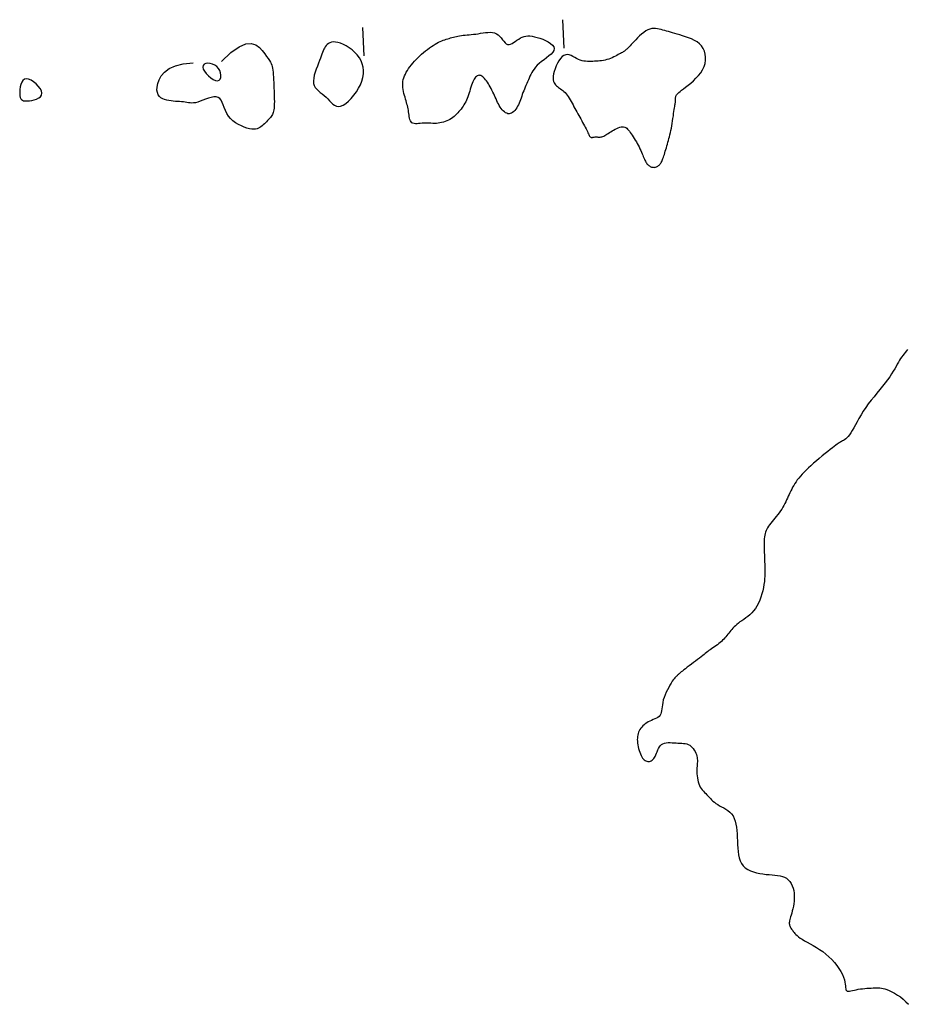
# Model space of a CAD drawing. Header units: millimetres. Extents: x 32690613 to 32693367, y 5343692 to 5344708.
# Tile 725 of 1009: x 32693002 to 32693033, y 5343906 to 5343940. Entities that reach past the tile are written whole.
import ezdxf

# ---------------------------------------------------------------- set-up
doc = ezdxf.new("R2010")
doc.units = ezdxf.units.MM
doc.header["$LTSCALE"] = 20
doc.layers.add('02-DGM_HL_492.50', color=92, linetype='Continuous')
doc.layers.add('02-DGM_HL_493.00', color=102, linetype='Continuous')

msp = doc.modelspace()

# ---------------------------------------------------------------- linework, layer by layer
at = {"layer": '02-DGM_HL_492.50', "elevation": 492.5, "flags": 128}
for points in [[(32693020.867, 5343940.159), (32693020.906, 5343939.16)], [(32693013.911, 5343938.887), (32693013.872, 5343939.886)], [(32693008.915, 5343938.691), (32693009.247, 5343939.013), (32693009.528, 5343939.211), (32693009.763, 5343939.308), (32693009.956, 5343939.322), (32693010.114, 5343939.275), (32693010.242, 5343939.187), (32693010.345, 5343939.077), (32693010.428, 5343938.967), (32693010.496, 5343938.873), (32693010.551, 5343938.795), (32693010.595, 5343938.73), (32693010.629, 5343938.673), (32693010.656, 5343938.621), (32693010.676, 5343938.571), (32693010.691, 5343938.519), (32693010.703, 5343938.461), (32693010.713, 5343938.394), (32693010.721, 5343938.319), (32693010.729, 5343938.237), (32693010.735, 5343938.149), (32693010.74, 5343938.057), (32693010.744, 5343937.961), (32693010.749, 5343937.862), (32693010.753, 5343937.762), (32693010.756, 5343937.663), (32693010.76, 5343937.564), (32693010.763, 5343937.468), (32693010.765, 5343937.375), (32693010.766, 5343937.287), (32693010.765, 5343937.205), (32693010.762, 5343937.129), (32693010.758, 5343937.062), (32693010.751, 5343937.004), (32693010.741, 5343936.953), (32693010.729, 5343936.909), (32693010.714, 5343936.87), (32693010.696, 5343936.834), (32693010.676, 5343936.801), (32693010.652, 5343936.768), (32693010.626, 5343936.734), (32693010.597, 5343936.699), (32693010.565, 5343936.662), (32693010.53, 5343936.624), (32693010.494, 5343936.585), (32693010.456, 5343936.547), (32693010.417, 5343936.51), (32693010.378, 5343936.474), (32693010.337, 5343936.44), (32693010.297, 5343936.408), (32693010.254, 5343936.38), (32693010.21, 5343936.357), (32693010.16, 5343936.339), (32693010.106, 5343936.327), (32693010.045, 5343936.323), (32693009.975, 5343936.326), (32693009.896, 5343936.339), (32693009.807, 5343936.362), (32693009.711, 5343936.394), (32693009.61, 5343936.436), (32693009.508, 5343936.487), (32693009.409, 5343936.548), (32693009.315, 5343936.617), (32693009.23, 5343936.696), (32693009.156, 5343936.783), (32693009.097, 5343936.877), (32693009.05, 5343936.977), (32693009.01, 5343937.076), (32693008.974, 5343937.172), (32693008.939, 5343937.26), (32693008.9, 5343937.336), (32693008.854, 5343937.396), (32693008.797, 5343937.436), (32693008.727, 5343937.453), (32693008.645, 5343937.451), (32693008.554, 5343937.434), (32693008.458, 5343937.405), (32693008.359, 5343937.37), (32693008.262, 5343937.333), (32693008.168, 5343937.298), (32693008.081, 5343937.269), (32693008.003, 5343937.25), (32693007.934, 5343937.24), (32693007.87, 5343937.238), (32693007.811, 5343937.241), (32693007.754, 5343937.248), (32693007.698, 5343937.258), (32693007.641, 5343937.268), (32693007.58, 5343937.277), (32693007.515, 5343937.284), (32693007.446, 5343937.289), (32693007.373, 5343937.293), (32693007.298, 5343937.297), (32693007.222, 5343937.303), (32693007.145, 5343937.311), (32693007.069, 5343937.322), (32693006.994, 5343937.338), (32693006.922, 5343937.358), (32693006.854, 5343937.386), (32693006.793, 5343937.423), (32693006.74, 5343937.47), (32693006.698, 5343937.529), (32693006.669, 5343937.602), (32693006.654, 5343937.691), (32693006.656, 5343937.797), (32693006.678, 5343937.92), (32693006.725, 5343938.055), (32693006.804, 5343938.192), (32693006.922, 5343938.325), (32693007.086, 5343938.445), (32693007.302, 5343938.545), (32693007.576, 5343938.617), (32693007.916, 5343938.652)]]:
    msp.add_lwpolyline(points, dxfattribs=at)
for points in [[(32693023.239, 5343936.207), (32693023.273, 5343936.16), (32693023.308, 5343936.109), (32693023.344, 5343936.055), (32693023.38, 5343935.999), (32693023.416, 5343935.941), (32693023.452, 5343935.881), (32693023.486, 5343935.82), (32693023.518, 5343935.759), (32693023.549, 5343935.698), (32693023.577, 5343935.637), (32693023.604, 5343935.577), (32693023.629, 5343935.519), (32693023.653, 5343935.463), (32693023.675, 5343935.41), (32693023.696, 5343935.359), (32693023.716, 5343935.313), (32693023.734, 5343935.271), (32693023.752, 5343935.232), (32693023.77, 5343935.198), (32693023.787, 5343935.166), (32693023.805, 5343935.138), (32693023.824, 5343935.113), (32693023.843, 5343935.089), (32693023.864, 5343935.069), (32693023.886, 5343935.049), (32693023.91, 5343935.032), (32693023.935, 5343935.018), (32693023.962, 5343935.005), (32693023.988, 5343934.995), (32693024.016, 5343934.988), (32693024.043, 5343934.985), (32693024.071, 5343934.984), (32693024.099, 5343934.987), (32693024.126, 5343934.993), (32693024.153, 5343935.002), (32693024.179, 5343935.014), (32693024.204, 5343935.028), (32693024.228, 5343935.045), (32693024.25, 5343935.064), (32693024.271, 5343935.084), (32693024.29, 5343935.107), (32693024.308, 5343935.131), (32693024.324, 5343935.158), (32693024.34, 5343935.188), (32693024.355, 5343935.22), (32693024.37, 5343935.256), (32693024.385, 5343935.296), (32693024.4, 5343935.34), (32693024.416, 5343935.388), (32693024.433, 5343935.439), (32693024.45, 5343935.494), (32693024.467, 5343935.552), (32693024.485, 5343935.612), (32693024.503, 5343935.673), (32693024.521, 5343935.736), (32693024.54, 5343935.799), (32693024.558, 5343935.863), (32693024.576, 5343935.926), (32693024.594, 5343935.992), (32693024.612, 5343936.058), (32693024.63, 5343936.128), (32693024.647, 5343936.2), (32693024.663, 5343936.275), (32693024.679, 5343936.355), (32693024.694, 5343936.439), (32693024.709, 5343936.526), (32693024.723, 5343936.614), (32693024.736, 5343936.701), (32693024.748, 5343936.786), (32693024.759, 5343936.867), (32693024.77, 5343936.942), (32693024.78, 5343937.009), (32693024.789, 5343937.068), (32693024.797, 5343937.118), (32693024.804, 5343937.161), (32693024.811, 5343937.198), (32693024.816, 5343937.229), (32693024.82, 5343937.257), (32693024.823, 5343937.282), (32693024.825, 5343937.306), (32693024.825, 5343937.329), (32693024.825, 5343937.351), (32693024.825, 5343937.373), (32693024.825, 5343937.394), (32693024.826, 5343937.415), (32693024.829, 5343937.437), (32693024.833, 5343937.458), (32693024.839, 5343937.479), (32693024.849, 5343937.5), (32693024.863, 5343937.523), (32693024.883, 5343937.547), (32693024.909, 5343937.575), (32693024.943, 5343937.607), (32693024.985, 5343937.645), (32693025.039, 5343937.688), (32693025.103, 5343937.739), (32693025.18, 5343937.798), (32693025.266, 5343937.865), (32693025.357, 5343937.939), (32693025.45, 5343938.02), (32693025.542, 5343938.108), (32693025.629, 5343938.202), (32693025.707, 5343938.301), (32693025.772, 5343938.405), (32693025.823, 5343938.513), (32693025.858, 5343938.624), (32693025.877, 5343938.736), (32693025.88, 5343938.847), (32693025.868, 5343938.954), (32693025.841, 5343939.056), (32693025.798, 5343939.152), (32693025.74, 5343939.238), (32693025.667, 5343939.313), (32693025.582, 5343939.379), (32693025.487, 5343939.435), (32693025.386, 5343939.484), (32693025.281, 5343939.527), (32693025.176, 5343939.563), (32693025.072, 5343939.596), (32693024.974, 5343939.625), (32693024.883, 5343939.651), (32693024.799, 5343939.676), (32693024.721, 5343939.698), (32693024.647, 5343939.72), (32693024.578, 5343939.74), (32693024.511, 5343939.759), (32693024.447, 5343939.778), (32693024.384, 5343939.796), (32693024.32, 5343939.814), (32693024.257, 5343939.831), (32693024.193, 5343939.844), (32693024.128, 5343939.852), (32693024.062, 5343939.854), (32693023.995, 5343939.847), (32693023.926, 5343939.831), (32693023.855, 5343939.803), (32693023.783, 5343939.763), (32693023.709, 5343939.712), (32693023.636, 5343939.654), (32693023.565, 5343939.59), (32693023.496, 5343939.524), (32693023.431, 5343939.458), (32693023.371, 5343939.395), (32693023.317, 5343939.337), (32693023.271, 5343939.287), (32693023.231, 5343939.244), (32693023.197, 5343939.208), (32693023.167, 5343939.177), (32693023.141, 5343939.151), (32693023.118, 5343939.128), (32693023.097, 5343939.109), (32693023.077, 5343939.092), (32693023.056, 5343939.076), (32693023.035, 5343939.061), (32693023.013, 5343939.046), (32693022.989, 5343939.031), (32693022.962, 5343939.015), (32693022.932, 5343938.998), (32693022.898, 5343938.979), (32693022.86, 5343938.958), (32693022.816, 5343938.935), (32693022.769, 5343938.909), (32693022.717, 5343938.882), (32693022.662, 5343938.855), (32693022.605, 5343938.828), (32693022.545, 5343938.803), (32693022.484, 5343938.78), (32693022.423, 5343938.76), (32693022.361, 5343938.744), (32693022.299, 5343938.731), (32693022.236, 5343938.722), (32693022.174, 5343938.714), (32693022.112, 5343938.709), (32693022.049, 5343938.705), (32693021.987, 5343938.702), (32693021.925, 5343938.699), (32693021.862, 5343938.697), (32693021.8, 5343938.696), (32693021.737, 5343938.696), (32693021.674, 5343938.7), (32693021.611, 5343938.707), (32693021.548, 5343938.72), (32693021.485, 5343938.738), (32693021.422, 5343938.763), (32693021.358, 5343938.795), (32693021.294, 5343938.831), (32693021.23, 5343938.867), (32693021.166, 5343938.899), (32693021.103, 5343938.923), (32693021.04, 5343938.936), (32693020.977, 5343938.933), (32693020.916, 5343938.91), (32693020.855, 5343938.865), (32693020.796, 5343938.802), (32693020.741, 5343938.723), (32693020.69, 5343938.634), (32693020.644, 5343938.538), (32693020.605, 5343938.441), (32693020.574, 5343938.345), (32693020.552, 5343938.256), (32693020.539, 5343938.178), (32693020.536, 5343938.109), (32693020.54, 5343938.048), (32693020.552, 5343937.996), (32693020.57, 5343937.95), (32693020.593, 5343937.91), (32693020.62, 5343937.875), (32693020.651, 5343937.843), (32693020.685, 5343937.815), (32693020.721, 5343937.787), (32693020.758, 5343937.761), (32693020.796, 5343937.734), (32693020.836, 5343937.706), (32693020.875, 5343937.676), (32693020.914, 5343937.643), (32693020.953, 5343937.605), (32693020.99, 5343937.562), (32693021.027, 5343937.515), (32693021.062, 5343937.464), (32693021.098, 5343937.409), (32693021.132, 5343937.352), (32693021.166, 5343937.293), (32693021.2, 5343937.232), (32693021.234, 5343937.171), (32693021.267, 5343937.11), (32693021.301, 5343937.049), (32693021.335, 5343936.987), (32693021.368, 5343936.926), (32693021.402, 5343936.865), (32693021.436, 5343936.804), (32693021.469, 5343936.743), (32693021.503, 5343936.681), (32693021.537, 5343936.62), (32693021.57, 5343936.56), (32693021.602, 5343936.5), (32693021.633, 5343936.442), (32693021.663, 5343936.387), (32693021.69, 5343936.334), (32693021.715, 5343936.285), (32693021.737, 5343936.24), (32693021.756, 5343936.199), (32693021.772, 5343936.163), (32693021.787, 5343936.132), (32693021.8, 5343936.104), (32693021.812, 5343936.082), (32693021.825, 5343936.064), (32693021.838, 5343936.05), (32693021.853, 5343936.04), (32693021.87, 5343936.035), (32693021.889, 5343936.034), (32693021.91, 5343936.035), (32693021.932, 5343936.038), (32693021.955, 5343936.042), (32693021.979, 5343936.046), (32693022.003, 5343936.049), (32693022.028, 5343936.051), (32693022.053, 5343936.051), (32693022.078, 5343936.05), (32693022.104, 5343936.047), (32693022.13, 5343936.045), (32693022.157, 5343936.044), (32693022.185, 5343936.045), (32693022.214, 5343936.049), (32693022.245, 5343936.056), (32693022.276, 5343936.067), (32693022.31, 5343936.082), (32693022.345, 5343936.1), (32693022.382, 5343936.122), (32693022.421, 5343936.146), (32693022.463, 5343936.173), (32693022.507, 5343936.201), (32693022.555, 5343936.23), (32693022.605, 5343936.261), (32693022.657, 5343936.291), (32693022.711, 5343936.32), (32693022.765, 5343936.346), (32693022.818, 5343936.369), (32693022.87, 5343936.387), (32693022.919, 5343936.399), (32693022.965, 5343936.405), (32693023.007, 5343936.403), (32693023.045, 5343936.393), (32693023.08, 5343936.376), (32693023.113, 5343936.353), (32693023.145, 5343936.324), (32693023.176, 5343936.29), (32693023.207, 5343936.251)], [(32693020.051, 5343938.626), (32693019.981, 5343938.561), (32693019.921, 5343938.496), (32693019.87, 5343938.431), (32693019.827, 5343938.367), (32693019.789, 5343938.303), (32693019.755, 5343938.239), (32693019.725, 5343938.176), (32693019.696, 5343938.112), (32693019.667, 5343938.048), (32693019.638, 5343937.984), (32693019.61, 5343937.921), (32693019.582, 5343937.857), (32693019.555, 5343937.794), (32693019.529, 5343937.73), (32693019.504, 5343937.666), (32693019.479, 5343937.603), (32693019.456, 5343937.54), (32693019.434, 5343937.477), (32693019.412, 5343937.414), (32693019.39, 5343937.353), (32693019.367, 5343937.293), (32693019.343, 5343937.234), (32693019.318, 5343937.177), (32693019.29, 5343937.123), (32693019.259, 5343937.071), (32693019.226, 5343937.023), (32693019.191, 5343936.979), (32693019.154, 5343936.94), (32693019.116, 5343936.909), (32693019.076, 5343936.884), (32693019.035, 5343936.868), (32693018.994, 5343936.861), (32693018.952, 5343936.865), (32693018.91, 5343936.878), (32693018.869, 5343936.899), (32693018.828, 5343936.928), (32693018.788, 5343936.963), (32693018.75, 5343937.004), (32693018.713, 5343937.05), (32693018.679, 5343937.099), (32693018.647, 5343937.151), (32693018.617, 5343937.206), (32693018.588, 5343937.262), (32693018.561, 5343937.32), (32693018.534, 5343937.38), (32693018.507, 5343937.44), (32693018.48, 5343937.501), (32693018.452, 5343937.563), (32693018.423, 5343937.624), (32693018.393, 5343937.685), (32693018.362, 5343937.745), (32693018.33, 5343937.803), (32693018.298, 5343937.859), (32693018.265, 5343937.913), (32693018.232, 5343937.964), (32693018.199, 5343938.012), (32693018.166, 5343938.055), (32693018.133, 5343938.094), (32693018.1, 5343938.129), (32693018.068, 5343938.158), (32693018.036, 5343938.181), (32693018.004, 5343938.198), (32693017.972, 5343938.207), (32693017.941, 5343938.21), (32693017.91, 5343938.205), (32693017.879, 5343938.192), (32693017.849, 5343938.173), (32693017.82, 5343938.146), (32693017.792, 5343938.113), (32693017.765, 5343938.073), (32693017.74, 5343938.027), (32693017.716, 5343937.976), (32693017.694, 5343937.92), (32693017.673, 5343937.859), (32693017.653, 5343937.794), (32693017.634, 5343937.728), (32693017.614, 5343937.66), (32693017.594, 5343937.593), (32693017.573, 5343937.526), (32693017.55, 5343937.461), (32693017.526, 5343937.399), (32693017.499, 5343937.34), (32693017.471, 5343937.283), (32693017.441, 5343937.229), (32693017.41, 5343937.176), (32693017.378, 5343937.126), (32693017.344, 5343937.077), (32693017.308, 5343937.029), (32693017.272, 5343936.982), (32693017.235, 5343936.937), (32693017.196, 5343936.892), (32693017.155, 5343936.85), (32693017.112, 5343936.809), (32693017.068, 5343936.77), (32693017.021, 5343936.733), (32693016.971, 5343936.699), (32693016.919, 5343936.667), (32693016.864, 5343936.638), (32693016.808, 5343936.611), (32693016.75, 5343936.588), (32693016.69, 5343936.568), (32693016.629, 5343936.552), (32693016.567, 5343936.539), (32693016.505, 5343936.53), (32693016.443, 5343936.526), (32693016.38, 5343936.524), (32693016.318, 5343936.525), (32693016.255, 5343936.528), (32693016.192, 5343936.531), (32693016.13, 5343936.533), (32693016.067, 5343936.534), (32693016.005, 5343936.533), (32693015.942, 5343936.529), (32693015.881, 5343936.524), (32693015.822, 5343936.519), (32693015.766, 5343936.515), (32693015.713, 5343936.515), (32693015.665, 5343936.52), (32693015.623, 5343936.531), (32693015.587, 5343936.55), (32693015.558, 5343936.579), (32693015.536, 5343936.615), (32693015.519, 5343936.659), (32693015.506, 5343936.708), (32693015.496, 5343936.761), (32693015.487, 5343936.816), (32693015.48, 5343936.873), (32693015.472, 5343936.929), (32693015.463, 5343936.985), (32693015.452, 5343937.039), (32693015.44, 5343937.093), (32693015.427, 5343937.147), (32693015.413, 5343937.201), (32693015.397, 5343937.257), (32693015.38, 5343937.315), (32693015.363, 5343937.375), (32693015.345, 5343937.439), (32693015.326, 5343937.505), (32693015.309, 5343937.572), (32693015.293, 5343937.642), (32693015.28, 5343937.712), (32693015.271, 5343937.782), (32693015.266, 5343937.853), (32693015.266, 5343937.922), (32693015.273, 5343937.99), (32693015.286, 5343938.058), (32693015.304, 5343938.124), (32693015.328, 5343938.189), (32693015.357, 5343938.254), (32693015.391, 5343938.319), (32693015.429, 5343938.383), (32693015.471, 5343938.447), (32693015.517, 5343938.511), (32693015.567, 5343938.576), (32693015.621, 5343938.64), (32693015.677, 5343938.703), (32693015.736, 5343938.766), (32693015.798, 5343938.828), (32693015.861, 5343938.889), (32693015.927, 5343938.949), (32693015.994, 5343939.007), (32693016.062, 5343939.063), (32693016.131, 5343939.117), (32693016.2, 5343939.168), (32693016.268, 5343939.216), (32693016.335, 5343939.26), (32693016.4, 5343939.301), (32693016.462, 5343939.337), (32693016.522, 5343939.368), (32693016.579, 5343939.395), (32693016.634, 5343939.419), (32693016.687, 5343939.439), (32693016.739, 5343939.457), (32693016.79, 5343939.474), (32693016.84, 5343939.489), (32693016.889, 5343939.503), (32693016.939, 5343939.518), (32693016.989, 5343939.532), (32693017.04, 5343939.546), (32693017.091, 5343939.559), (32693017.145, 5343939.572), (32693017.2, 5343939.583), (32693017.258, 5343939.594), (32693017.319, 5343939.604), (32693017.383, 5343939.612), (32693017.45, 5343939.619), (32693017.519, 5343939.625), (32693017.592, 5343939.632), (32693017.667, 5343939.639), (32693017.745, 5343939.647), (32693017.826, 5343939.657), (32693017.909, 5343939.668), (32693017.994, 5343939.682), (32693018.079, 5343939.696), (32693018.165, 5343939.708), (32693018.25, 5343939.716), (32693018.332, 5343939.718), (32693018.41, 5343939.712), (32693018.483, 5343939.697), (32693018.551, 5343939.668), (32693018.611, 5343939.627), (32693018.666, 5343939.575), (32693018.716, 5343939.518), (32693018.762, 5343939.459), (32693018.807, 5343939.402), (32693018.85, 5343939.353), (32693018.895, 5343939.314), (32693018.941, 5343939.292), (32693018.99, 5343939.287), (32693019.042, 5343939.299), (32693019.096, 5343939.323), (32693019.152, 5343939.357), (32693019.21, 5343939.397), (32693019.269, 5343939.439), (32693019.33, 5343939.481), (32693019.391, 5343939.518), (32693019.452, 5343939.547), (32693019.515, 5343939.569), (32693019.58, 5343939.584), (32693019.648, 5343939.59), (32693019.721, 5343939.589), (32693019.799, 5343939.581), (32693019.883, 5343939.564), (32693019.974, 5343939.54), (32693020.072, 5343939.509), (32693020.173, 5343939.471), (32693020.273, 5343939.428), (32693020.366, 5343939.379), (32693020.447, 5343939.325), (32693020.512, 5343939.268), (32693020.555, 5343939.209), (32693020.573, 5343939.147), (32693020.56, 5343939.084), (32693020.522, 5343939.02), (32693020.464, 5343938.955), (32693020.39, 5343938.89), (32693020.306, 5343938.824), (32693020.218, 5343938.758), (32693020.132, 5343938.692)], [(32693012.578, 5343937.445), (32693012.64, 5343937.382), (32693012.7, 5343937.319), (32693012.758, 5343937.258), (32693012.816, 5343937.204), (32693012.877, 5343937.16), (32693012.942, 5343937.13), (32693013.012, 5343937.119), (32693013.09, 5343937.131), (32693013.177, 5343937.168), (32693013.27, 5343937.227), (32693013.366, 5343937.307), (32693013.462, 5343937.403), (32693013.555, 5343937.511), (32693013.641, 5343937.629), (32693013.719, 5343937.754), (32693013.784, 5343937.881), (32693013.833, 5343938.008), (32693013.868, 5343938.133), (32693013.886, 5343938.257), (32693013.889, 5343938.378), (32693013.877, 5343938.496), (32693013.849, 5343938.61), (32693013.806, 5343938.72), (32693013.747, 5343938.825), (32693013.673, 5343938.923), (32693013.587, 5343939.015), (32693013.492, 5343939.099), (32693013.391, 5343939.173), (32693013.288, 5343939.238), (32693013.184, 5343939.292), (32693013.085, 5343939.334), (32693012.992, 5343939.362), (32693012.908, 5343939.377), (32693012.834, 5343939.379), (32693012.768, 5343939.37), (32693012.711, 5343939.351), (32693012.661, 5343939.324), (32693012.617, 5343939.291), (32693012.579, 5343939.253), (32693012.547, 5343939.211), (32693012.52, 5343939.167), (32693012.496, 5343939.121), (32693012.474, 5343939.07), (32693012.453, 5343939.014), (32693012.431, 5343938.953), (32693012.408, 5343938.885), (32693012.381, 5343938.81), (32693012.35, 5343938.725), (32693012.313, 5343938.632), (32693012.274, 5343938.532), (32693012.234, 5343938.427), (32693012.198, 5343938.321), (32693012.167, 5343938.215), (32693012.146, 5343938.112), (32693012.136, 5343938.016), (32693012.142, 5343937.928), (32693012.164, 5343937.85), (32693012.201, 5343937.782), (32693012.25, 5343937.72), (32693012.308, 5343937.663), (32693012.373, 5343937.61), (32693012.442, 5343937.556), (32693012.511, 5343937.502)], [(32693008.774, 5343938.019), (32693008.828, 5343938.035), (32693008.866, 5343938.077), (32693008.887, 5343938.137), (32693008.892, 5343938.211), (32693008.881, 5343938.292), (32693008.854, 5343938.374), (32693008.812, 5343938.451), (32693008.755, 5343938.518), (32693008.683, 5343938.57), (32693008.603, 5343938.606), (32693008.519, 5343938.626), (32693008.438, 5343938.631), (32693008.365, 5343938.62), (32693008.306, 5343938.595), (32693008.268, 5343938.554), (32693008.255, 5343938.499), (32693008.273, 5343938.43), (32693008.316, 5343938.353), (32693008.378, 5343938.272), (32693008.455, 5343938.194), (32693008.539, 5343938.124), (32693008.624, 5343938.068), (32693008.705, 5343938.031)], [(32693002.072, 5343938.09), (32693002.006, 5343938.073), (32693001.953, 5343938.031), (32693001.912, 5343937.968), (32693001.882, 5343937.892), (32693001.861, 5343937.807), (32693001.848, 5343937.718), (32693001.843, 5343937.632), (32693001.843, 5343937.553), (32693001.848, 5343937.487), (32693001.859, 5343937.433), (32693001.877, 5343937.39), (32693001.903, 5343937.358), (32693001.937, 5343937.335), (32693001.981, 5343937.32), (32693002.036, 5343937.313), (32693002.102, 5343937.313), (32693002.181, 5343937.319), (32693002.266, 5343937.331), (32693002.354, 5343937.351), (32693002.437, 5343937.378), (32693002.511, 5343937.415), (32693002.57, 5343937.46), (32693002.608, 5343937.517), (32693002.62, 5343937.584), (32693002.602, 5343937.662), (32693002.559, 5343937.746), (32693002.495, 5343937.831), (32693002.416, 5343937.913), (32693002.329, 5343937.985), (32693002.239, 5343938.042), (32693002.151, 5343938.079)]]:
    msp.add_lwpolyline(points, close=True, dxfattribs=at)
at = {"layer": '02-DGM_HL_493.00', "elevation": 493, "flags": 128}
msp.add_lwpolyline([(32693032.952, 5343928.599), (32693032.913, 5343928.548), (32693032.873, 5343928.498), (32693032.833, 5343928.447), (32693032.793, 5343928.395), (32693032.754, 5343928.341), (32693032.714, 5343928.284), (32693032.675, 5343928.222), (32693032.636, 5343928.155), (32693032.595, 5343928.083), (32693032.553, 5343928.006), (32693032.506, 5343927.924), (32693032.455, 5343927.836), (32693032.397, 5343927.742), (32693032.331, 5343927.643), (32693032.257, 5343927.539), (32693032.173, 5343927.429), (32693032.081, 5343927.314), (32693031.984, 5343927.195), (32693031.883, 5343927.072), (32693031.78, 5343926.947), (32693031.679, 5343926.82), (32693031.581, 5343926.692), (32693031.489, 5343926.563), (32693031.404, 5343926.435), (32693031.326, 5343926.309), (32693031.254, 5343926.186), (32693031.189, 5343926.069), (32693031.128, 5343925.958), (32693031.071, 5343925.855), (32693031.018, 5343925.762), (32693030.967, 5343925.681), (32693030.919, 5343925.613), (32693030.873, 5343925.556), (32693030.83, 5343925.509), (32693030.788, 5343925.471), (32693030.749, 5343925.44), (32693030.712, 5343925.415), (32693030.678, 5343925.395), (32693030.646, 5343925.377), (32693030.616, 5343925.36), (32693030.587, 5343925.344), (32693030.557, 5343925.326), (32693030.523, 5343925.304), (32693030.485, 5343925.278), (32693030.44, 5343925.246), (32693030.386, 5343925.205), (32693030.321, 5343925.156), (32693030.244, 5343925.096), (32693030.157, 5343925.027), (32693030.063, 5343924.95), (32693029.964, 5343924.869), (32693029.862, 5343924.784), (32693029.76, 5343924.698), (32693029.661, 5343924.612), (32693029.567, 5343924.529), (32693029.48, 5343924.449), (32693029.4, 5343924.373), (32693029.327, 5343924.3), (32693029.261, 5343924.23), (32693029.2, 5343924.162), (32693029.144, 5343924.096), (32693029.093, 5343924.031), (32693029.047, 5343923.966), (32693029.004, 5343923.902), (32693028.965, 5343923.838), (32693028.929, 5343923.774), (32693028.895, 5343923.71), (32693028.863, 5343923.646), (32693028.833, 5343923.582), (32693028.804, 5343923.519), (32693028.775, 5343923.455), (32693028.746, 5343923.391), (32693028.717, 5343923.328), (32693028.686, 5343923.264), (32693028.655, 5343923.2), (32693028.621, 5343923.136), (32693028.585, 5343923.072), (32693028.546, 5343923.008), (32693028.503, 5343922.944), (32693028.457, 5343922.88), (32693028.408, 5343922.816), (32693028.357, 5343922.752), (32693028.306, 5343922.69), (32693028.256, 5343922.628), (32693028.207, 5343922.569), (32693028.161, 5343922.512), (32693028.119, 5343922.457), (32693028.082, 5343922.404), (32693028.05, 5343922.353), (32693028.022, 5343922.304), (32693027.998, 5343922.254), (32693027.979, 5343922.203), (32693027.963, 5343922.149), (32693027.95, 5343922.093), (32693027.941, 5343922.033), (32693027.934, 5343921.967), (32693027.93, 5343921.898), (32693027.928, 5343921.827), (32693027.927, 5343921.754), (32693027.928, 5343921.681), (32693027.93, 5343921.61), (32693027.932, 5343921.541), (32693027.935, 5343921.476), (32693027.937, 5343921.416), (32693027.939, 5343921.36), (32693027.941, 5343921.307), (32693027.944, 5343921.254), (32693027.946, 5343921.202), (32693027.948, 5343921.148), (32693027.95, 5343921.092), (32693027.952, 5343921.032), (32693027.955, 5343920.967), (32693027.957, 5343920.897), (32693027.958, 5343920.821), (32693027.957, 5343920.741), (32693027.953, 5343920.654), (32693027.947, 5343920.563), (32693027.937, 5343920.466), (32693027.923, 5343920.364), (32693027.903, 5343920.257), (32693027.879, 5343920.146), (32693027.85, 5343920.034), (32693027.815, 5343919.922), (32693027.775, 5343919.812), (32693027.729, 5343919.707), (32693027.679, 5343919.609), (32693027.622, 5343919.518), (32693027.56, 5343919.437), (32693027.494, 5343919.366), (32693027.425, 5343919.301), (32693027.355, 5343919.244), (32693027.284, 5343919.191), (32693027.215, 5343919.143), (32693027.148, 5343919.097), (32693027.084, 5343919.052), (32693027.026, 5343919.008), (32693026.973, 5343918.965), (32693026.923, 5343918.921), (32693026.878, 5343918.878), (32693026.835, 5343918.834), (32693026.796, 5343918.791), (32693026.758, 5343918.748), (32693026.723, 5343918.705), (32693026.688, 5343918.662), (32693026.655, 5343918.619), (32693026.621, 5343918.576), (32693026.587, 5343918.534), (32693026.552, 5343918.492), (32693026.515, 5343918.451), (32693026.476, 5343918.41), (32693026.434, 5343918.37), (32693026.388, 5343918.331), (32693026.34, 5343918.292), (32693026.29, 5343918.255), (32693026.238, 5343918.218), (32693026.187, 5343918.182), (32693026.136, 5343918.147), (32693026.087, 5343918.113), (32693026.04, 5343918.079), (32693025.995, 5343918.046), (32693025.953, 5343918.014), (32693025.911, 5343917.981), (32693025.868, 5343917.946), (32693025.824, 5343917.91), (32693025.776, 5343917.872), (32693025.723, 5343917.83), (32693025.664, 5343917.784), (32693025.599, 5343917.734), (32693025.528, 5343917.681), (32693025.455, 5343917.626), (32693025.38, 5343917.57), (32693025.307, 5343917.516), (32693025.236, 5343917.463), (32693025.171, 5343917.414), (32693025.114, 5343917.37), (32693025.065, 5343917.332), (32693025.025, 5343917.299), (32693024.992, 5343917.272), (32693024.965, 5343917.248), (32693024.942, 5343917.228), (32693024.924, 5343917.211), (32693024.907, 5343917.196), (32693024.892, 5343917.182), (32693024.877, 5343917.169), (32693024.861, 5343917.155), (32693024.843, 5343917.139), (32693024.824, 5343917.119), (32693024.802, 5343917.094), (32693024.776, 5343917.062), (32693024.747, 5343917.021), (32693024.712, 5343916.971), (32693024.673, 5343916.909), (32693024.63, 5343916.838), (32693024.585, 5343916.759), (32693024.541, 5343916.674), (32693024.497, 5343916.586), (32693024.458, 5343916.495), (32693024.423, 5343916.405), (32693024.395, 5343916.317), (32693024.376, 5343916.232), (32693024.363, 5343916.152), (32693024.354, 5343916.076), (32693024.347, 5343916.006), (32693024.338, 5343915.94), (32693024.327, 5343915.881), (32693024.31, 5343915.828), (32693024.285, 5343915.782), (32693024.251, 5343915.742), (32693024.208, 5343915.709), (32693024.158, 5343915.679), (32693024.103, 5343915.653), (32693024.045, 5343915.628), (32693023.986, 5343915.604), (32693023.927, 5343915.579), (32693023.869, 5343915.551), (32693023.816, 5343915.521), (32693023.766, 5343915.487), (32693023.721, 5343915.45), (32693023.679, 5343915.41), (32693023.641, 5343915.369), (32693023.608, 5343915.325), (32693023.578, 5343915.28), (32693023.553, 5343915.234), (32693023.532, 5343915.187), (32693023.515, 5343915.138), (32693023.502, 5343915.088), (32693023.493, 5343915.037), (32693023.488, 5343914.984), (32693023.486, 5343914.928), (32693023.489, 5343914.87), (32693023.495, 5343914.809), (32693023.504, 5343914.746), (32693023.516, 5343914.68), (32693023.532, 5343914.615), (32693023.55, 5343914.55), (32693023.571, 5343914.487), (32693023.594, 5343914.428), (32693023.618, 5343914.373), (32693023.644, 5343914.324), (32693023.672, 5343914.282), (32693023.7, 5343914.247), (32693023.729, 5343914.219), (32693023.76, 5343914.196), (32693023.79, 5343914.18), (32693023.821, 5343914.169), (32693023.853, 5343914.163), (32693023.884, 5343914.162), (32693023.915, 5343914.165), (32693023.946, 5343914.174), (32693023.976, 5343914.187), (32693024.005, 5343914.206), (32693024.034, 5343914.231), (32693024.061, 5343914.261), (32693024.086, 5343914.298), (32693024.11, 5343914.342), (32693024.133, 5343914.393), (32693024.155, 5343914.448), (32693024.177, 5343914.506), (32693024.201, 5343914.565), (32693024.228, 5343914.621), (32693024.258, 5343914.674), (32693024.294, 5343914.721), (32693024.336, 5343914.759), (32693024.385, 5343914.786), (32693024.441, 5343914.805), (32693024.501, 5343914.817), (32693024.566, 5343914.822), (32693024.634, 5343914.822), (32693024.703, 5343914.82), (32693024.773, 5343914.816), (32693024.843, 5343914.812), (32693024.911, 5343914.809), (32693024.977, 5343914.806), (32693025.041, 5343914.802), (32693025.103, 5343914.797), (32693025.162, 5343914.788), (32693025.218, 5343914.775), (32693025.271, 5343914.756), (32693025.321, 5343914.73), (32693025.367, 5343914.697), (32693025.41, 5343914.657), (32693025.448, 5343914.612), (32693025.482, 5343914.563), (32693025.512, 5343914.511), (32693025.537, 5343914.457), (32693025.557, 5343914.404), (32693025.572, 5343914.351), (32693025.582, 5343914.3), (32693025.588, 5343914.251), (32693025.59, 5343914.203), (32693025.589, 5343914.153), (32693025.586, 5343914.103), (32693025.582, 5343914.05), (32693025.578, 5343913.994), (32693025.575, 5343913.934), (32693025.573, 5343913.869), (32693025.573, 5343913.8), (32693025.575, 5343913.729), (32693025.58, 5343913.656), (32693025.589, 5343913.584), (32693025.601, 5343913.513), (32693025.617, 5343913.445), (32693025.638, 5343913.381), (32693025.664, 5343913.321), (32693025.694, 5343913.267), (32693025.727, 5343913.216), (32693025.763, 5343913.169), (32693025.802, 5343913.124), (32693025.842, 5343913.08), (32693025.883, 5343913.037), (32693025.923, 5343912.995), (32693025.963, 5343912.951), (32693026.004, 5343912.907), (32693026.045, 5343912.863), (32693026.089, 5343912.819), (32693026.135, 5343912.776), (32693026.186, 5343912.733), (32693026.241, 5343912.692), (32693026.302, 5343912.652), (32693026.369, 5343912.613), (32693026.44, 5343912.575), (32693026.514, 5343912.535), (32693026.588, 5343912.491), (32693026.66, 5343912.443), (32693026.728, 5343912.388), (32693026.789, 5343912.325), (32693026.842, 5343912.252), (32693026.884, 5343912.168), (32693026.918, 5343912.074), (32693026.943, 5343911.971), (32693026.961, 5343911.861), (32693026.974, 5343911.745), (32693026.984, 5343911.624), (32693026.99, 5343911.501), (32693026.995, 5343911.376), (32693027, 5343911.252), (32693027.007, 5343911.129), (32693027.018, 5343911.009), (32693027.035, 5343910.893), (32693027.059, 5343910.784), (32693027.093, 5343910.682), (32693027.138, 5343910.59), (32693027.196, 5343910.509), (32693027.269, 5343910.439), (32693027.354, 5343910.381), (32693027.45, 5343910.332), (32693027.553, 5343910.293), (32693027.663, 5343910.262), (32693027.775, 5343910.238), (32693027.888, 5343910.22), (32693028, 5343910.206), (32693028.108, 5343910.197), (32693028.211, 5343910.189), (32693028.31, 5343910.18), (32693028.403, 5343910.17), (32693028.49, 5343910.156), (32693028.571, 5343910.135), (32693028.646, 5343910.106), (32693028.714, 5343910.068), (32693028.775, 5343910.017), (32693028.828, 5343909.957), (32693028.874, 5343909.887), (32693028.912, 5343909.809), (32693028.943, 5343909.726), (32693028.966, 5343909.638), (32693028.981, 5343909.546), (32693028.988, 5343909.453), (32693028.988, 5343909.359), (32693028.982, 5343909.266), (32693028.97, 5343909.175), (32693028.954, 5343909.087), (32693028.935, 5343909.002), (32693028.915, 5343908.922), (32693028.895, 5343908.848), (32693028.876, 5343908.781), (32693028.858, 5343908.722), (32693028.844, 5343908.669), (32693028.831, 5343908.623), (32693028.822, 5343908.582), (32693028.815, 5343908.545), (32693028.811, 5343908.512), (32693028.811, 5343908.482), (32693028.813, 5343908.454), (32693028.819, 5343908.426), (32693028.828, 5343908.399), (32693028.84, 5343908.372), (32693028.854, 5343908.346), (32693028.871, 5343908.319), (32693028.889, 5343908.291), (32693028.909, 5343908.263), (32693028.93, 5343908.233), (32693028.953, 5343908.202), (32693028.979, 5343908.169), (32693029.008, 5343908.134), (32693029.043, 5343908.098), (32693029.084, 5343908.059), (32693029.134, 5343908.018), (32693029.194, 5343907.975), (32693029.265, 5343907.929), (32693029.348, 5343907.881), (32693029.441, 5343907.829), (32693029.542, 5343907.773), (32693029.65, 5343907.713), (32693029.761, 5343907.647), (32693029.874, 5343907.575), (32693029.987, 5343907.497), (32693030.097, 5343907.411), (32693030.202, 5343907.318), (32693030.301, 5343907.218), (32693030.393, 5343907.115), (32693030.477, 5343907.009), (32693030.552, 5343906.903), (32693030.617, 5343906.798), (32693030.671, 5343906.697), (32693030.712, 5343906.601), (32693030.741, 5343906.512), (32693030.759, 5343906.431), (32693030.77, 5343906.359), (32693030.776, 5343906.294), (32693030.781, 5343906.239), (32693030.787, 5343906.194), (32693030.797, 5343906.158), (32693030.814, 5343906.133), (32693030.84, 5343906.118), (32693030.876, 5343906.112), (32693030.92, 5343906.114), (32693030.971, 5343906.121), (32693031.028, 5343906.133), (32693031.091, 5343906.147), (32693031.158, 5343906.162), (32693031.229, 5343906.177), (32693031.303, 5343906.189), (32693031.378, 5343906.199), (32693031.454, 5343906.206), (32693031.53, 5343906.213), (32693031.605, 5343906.218), (32693031.677, 5343906.222), (32693031.746, 5343906.225), (32693031.811, 5343906.227), (32693031.871, 5343906.229), (32693031.928, 5343906.23), (32693031.984, 5343906.228), (32693032.04, 5343906.222), (32693032.1, 5343906.211), (32693032.164, 5343906.194), (32693032.235, 5343906.169), (32693032.315, 5343906.136), (32693032.405, 5343906.092), (32693032.502, 5343906.04), (32693032.604, 5343905.978), (32693032.706, 5343905.908), (32693032.806, 5343905.83), (32693032.901, 5343905.744), (32693032.987, 5343905.652)], dxfattribs=at)

doc.saveas('drawing.dxf')
